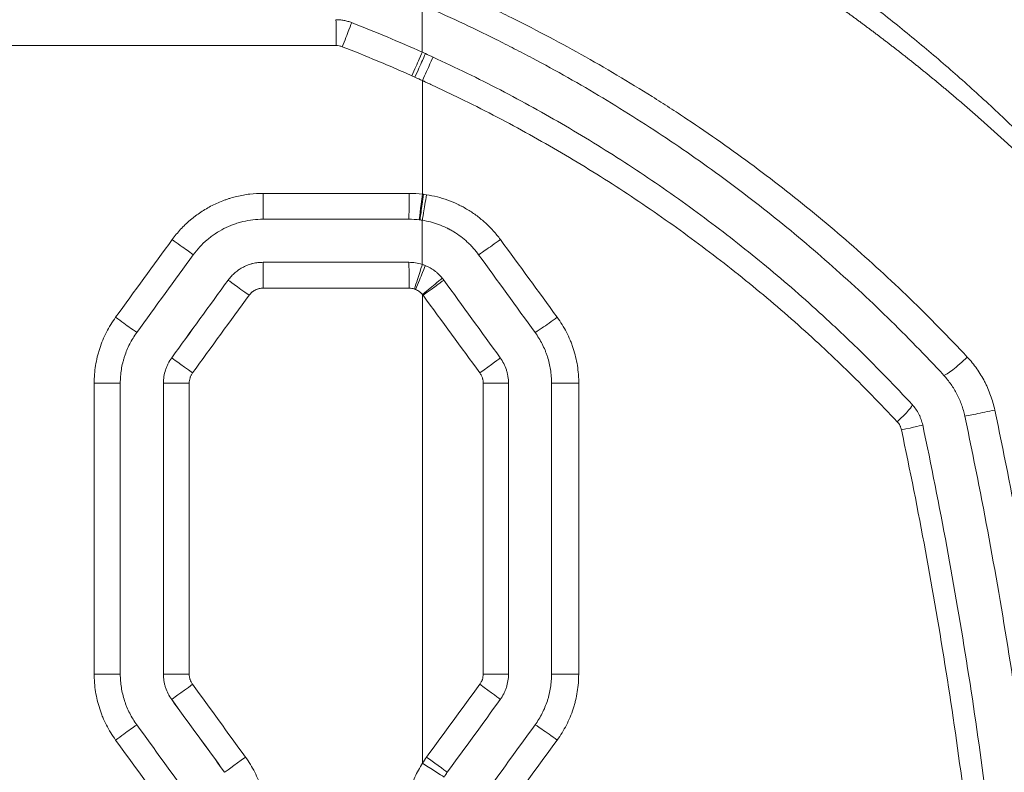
# Model space of a CAD drawing. Header units: millimetres. Extents: x 0 to 594, y 0 to 420.
# Tile 639 of 915: x 279.38 to 285.09, y 314.3 to 318.66. Entities that reach past the tile are written whole.
import ezdxf

# ---------------------------------------------------------------- set-up
doc = ezdxf.new("R2010")
doc.units = ezdxf.units.MM
doc.layers.add('1', color=7, linetype='Continuous', true_color=0xffffff)

msp = doc.modelspace()

# ---------------------------------------------------------------- linework, layer by layer
at = {"layer": '1', "color": 155, "linetype": 'Continuous', "lineweight": 13}
for p, q in [((281.2171, 318.5143), (265.4188, 318.5143)), ((280.7939, 317.6574), (281.6403, 317.6574)), ((280.5917, 317.1544), (280.5917, 317.1544)), ((281.6403, 317.1074), (280.7939, 317.1074)), ((280.2643, 316.7038), (280.2643, 316.7038)), ((279.8151, 316.5568), (279.9665, 316.5568)), ((279.8151, 314.8693), (279.8151, 316.5568)), ((280.2166, 316.5568), (280.2166, 316.5568)), ((280.2166, 314.8693), (280.2166, 316.5568)), ((280.3659, 316.5568), (280.2166, 316.5568)), ((280.3659, 316.5568), (280.3659, 314.8693)), ((279.8151, 314.8693), (279.9665, 314.8693)), ((280.2166, 314.8693), (280.2166, 314.8693)), ((280.3659, 314.8693), (280.2166, 314.8693)), ((280.2643, 314.7223), (280.2643, 314.7223)), ((281.7178, 314.3526), (281.7178, 314.6893))]:
    msp.add_line(p, q, dxfattribs=at)
at = {"layer": '1', "color": 155, "linetype": 'Continuous', "lineweight": 18}
for p, q in [((280.794, 317.5074), (281.6392, 317.5074)), ((281.6392, 317.2574), (280.794, 317.2574)), ((279.9665, 314.8693), (279.9665, 316.5568)), ((280.2166, 316.5568), (280.2166, 314.8693))]:
    msp.add_line(p, q, dxfattribs=at)
at = {"layer": '1', "color": 155, "linetype": 'Continuous', "lineweight": 13}
for centre, major_axis, ratio, start_param, end_param in [((281.2166, 318.5143), (0, 0.15), 0.0034, 4.712389, 6.283185), ((281.2529, 318.5075), (0.0544, 0.1398), 0.003477, 4.713743, 6.28463), ((281.6552, 318.339), (-0.0614, -0.1368), 0.006759, 1.573832, 3.144743), ((281.6732, 318.3309), (-0.0618, -0.1367), 0.006902, 1.573915, 3.144875), ((281.7166, 318.3111), (0.0625, 0.1363), 0.007246, 4.715711, 6.286508), ((280.794, 317.6574), (0, 0.15), 0.000464, 1.570796, 3.141593), ((281.6392, 317.6574), (0, 0.15), 0.007264, 3.141593, 4.712389), ((281.7166, 317.6528), (0.0179, 0.1489), 0.007914, 3.142542, 4.713338), ((281.7224, 317.6521), (-0.0192, -0.1488), 0.008184, 0.00102, 1.571853), ((281.7398, 317.6496), (-0.0232, -0.1482), 0.00898, 0.00132, 1.572204), ((280.2681, 317.3895), (-0.1214, 0.0882), 0.003099, 1.566531, 3.137776), ((282.165, 317.3895), (0.1214, 0.0881), 0.017361, 3.163439, 4.7368), ((280.794, 317.1074), (0, -0.15), 0.000464, 3.141593, 4.712389), ((281.6392, 317.1074), (0, -0.15), 0.007264, 1.570796, 3.141593), ((281.6702, 317.1025), (0.0464, 0.1426), 0.007176, 4.714725, 6.285587), ((281.6771, 317.1), (0.0569, 0.1388), 0.007042, 4.715274, 6.286207), ((280.7191, 318.5106), (-108.5043, -149.3446), 0.00376, 1.56143, 1.564447), ((280.7131, 317.0662), (0.1214, -0.0882), 0.000708, 3.148041, 4.711415), ((281.7166, 317.0708), (-0.1161, -0.095), 0.005049, 1.576964, 3.147761), ((281.7201, 317.0662), (-0.1214, -0.0882), 0.004782, 1.577378, 3.148041), ((280.8436, 318.4447), (-109.4746, -150.474), 0.00379, 1.561398, 1.564393), ((279.9407, 316.9389), (-0.1213, 0.0882), 0.004859, 1.564109, 3.135354), ((282.4922, 316.9389), (0.1214, 0.0881), 0.026298, 3.176486, 4.74996), ((280.3857, 316.6156), (0.1213, -0.0882), 0.002467, 3.148041, 4.708993), ((282.0475, 316.6156), (-0.1214, -0.0882), 0.013678, 1.58979, 3.148042), ((284.8472, 316.7042), (-0.1103, -0.1016), 0.114974, 0.154988, 1.730813), ((282.0666, 316.5568), (-0.15, 0), 0.000106, 3.141593, 4.68812), ((282.6163, 316.5568), (0.15, 0), 0.000925, 1.519498, 3.094093), ((284.4467, 316.3304), (0.1102, 0.1017), 0.097292, 4.838426, 6.289067), ((285.0056, 316.3971), (-0.1467, -0.0311), 0.017407, 0.195976, 1.772964), ((284.471, 316.2832), (0.1467, 0.0311), 0.019045, 4.871431, 6.290985), ((282.0666, 314.8693), (-0.15, 0), 0.000012, 1.594525, 3.141593), ((282.6163, 314.8693), (0.15, 0), 0.000144, 1.522079, 3.09632), ((280.3857, 314.8105), (0.1213, 0.0882), 0.002467, 1.574192, 3.135144), ((280.86, 312.8986), (112.1936, -154.2118), 0.003885, 1.57763, 1.580369), ((282.0475, 314.8105), (-0.1214, 0.0882), 0.01343, 3.135143, 4.693877), ((280.7317, 312.8433), (110.9924, -152.7697), 0.003847, 1.577538, 1.580302), ((279.9407, 314.4872), (-0.1213, -0.0882), 0.004859, 3.147831, 4.719076), ((282.4922, 314.4872), (0.1214, -0.0881), 0.025174, 1.536066, 3.109073), ((280.6925, 314.3883), (0.1214, 0.0882), 0.000819, 1.571923, 3.135144), ((281.7407, 314.3883), (-0.1214, 0.0882), 0.005331, 3.135144, 4.705051), ((281.7166, 314.3526), (0.1269, -0.0799), 0.004248, 6.276441, 7.847237)]:
    msp.add_ellipse(centre, major_axis=major_axis, ratio=ratio, start_param=start_param, end_param=end_param, dxfattribs=at)
at = {"layer": '1', "color": 155, "linetype": 'Continuous', "lineweight": 18}
for centre, major_axis, ratio, start_param, end_param in [((280.8648, 319.1945), (-111.136, -152.9676), 0.003852, 1.558272, 1.561218), ((280.8413, 318.6889), (-108.9631, -149.9763), 0.003776, 1.560303, 1.563308), ((280.8622, 312.649), (111.6514, -153.6769), 0.003869, 1.57873, 1.581477), ((280.8793, 312.1854), (112.311, -154.5852), 0.003892, 1.580698, 1.58343)]:
    msp.add_ellipse(centre, major_axis=major_axis, ratio=ratio, start_param=start_param, end_param=end_param, dxfattribs=at)
for points, knots in [([(286.785, 317.6902), (286.6937, 317.7876), (286.5098, 317.9785), (286.2307, 318.2536), (286.0428, 318.4293), (285.854, 318.6012), (285.6644, 318.7693), (285.378, 319.0098), (285.0899, 319.2386), (284.8971, 319.3833), (284.7039, 319.524), (284.6072, 319.5925), (284.4137, 319.7255), (284.2199, 319.8545), (283.9293, 320.0365), (283.6392, 320.2071), (283.4463, 320.3132), (283.2538, 320.4157), (283.1578, 320.465), (282.9663, 320.5601), (282.7753, 320.6516), (282.4911, 320.7782), (282.3033, 320.8558), (282.2099, 320.8929)], [0, 0, 0, 0, 0.0625, 0.125, 0.1875, 0.1875, 0.25, 0.3125, 0.375, 0.4375, 0.4375, 0.5, 0.5, 0.5625, 0.625, 0.6875, 0.75, 0.75, 0.8125, 0.8125, 0.875, 0.9375, 1, 1, 1, 1]), ([(281.7166, 318.7491), (281.8612, 318.6863), (282.0219, 318.6115), (282.1803, 318.5319), (282.2154, 318.5141), (282.233, 318.5051), (282.2855, 318.4781), (282.3203, 318.4599), (282.4243, 318.4046), (282.493, 318.3669), (282.6971, 318.2515), (282.8305, 318.1714), (283.0925, 318.0047), (283.2209, 317.9182), (283.4728, 317.7389), (283.5963, 317.6462), (283.8383, 317.4544), (283.9569, 317.3554), (284.1891, 317.151), (284.3028, 317.0457), (284.5251, 316.8286), (284.6338, 316.7169), (284.74, 316.6018)], [0, 0, 0, 0, 0.125, 0.140625, 0.140625, 0.15625, 0.15625, 0.1875, 0.1875, 0.25, 0.25, 0.375, 0.375, 0.5, 0.5, 0.625, 0.625, 0.75, 0.75, 0.875, 0.875, 1, 1, 1, 1]), ([(281.2166, 318.6643), (281.2244, 318.6643), (281.2322, 318.6639), (281.2476, 318.6625), (281.2628, 318.6604), (281.2778, 318.6568), (281.2927, 318.6526), (281.3, 318.6501), (281.3073, 318.6473)], [0, 0, 0, 0, 0.25, 0.25, 0.5, 0.75, 0.75, 1, 1, 1, 1]), ([(281.7791, 318.4474), (281.9114, 318.3868), (282.0415, 318.3232), (282.2975, 318.19), (282.4235, 318.1204), (282.6713, 317.9755), (282.7932, 317.9001), (283.033, 317.7436), (283.1508, 317.6625), (283.3825, 317.4944), (283.4964, 317.4075), (283.72, 317.2279), (283.8298, 317.1352), (283.9915, 316.9917), (284.0582, 316.9309), (284.1241, 316.869), (284.1504, 316.8442), (284.1636, 316.8317), (284.2028, 316.7942), (284.2288, 316.769), (284.3579, 316.6423), (284.4587, 316.5385), (284.5568, 316.4322)], [0, 0, 0, 0, 0.125, 0.125, 0.25, 0.25, 0.375, 0.375, 0.5, 0.5, 0.625, 0.625, 0.75, 0.75, 0.8125, 0.828125, 0.828125, 0.84375, 0.84375, 0.875, 0.875, 1, 1, 1, 1]), ([(280.3895, 317.3013), (280.4011, 317.3173), (280.4136, 317.3325), (280.4402, 317.3614), (280.4544, 317.375), (280.4732, 317.391), (280.477, 317.3941), (280.4847, 317.4003), (280.4886, 317.4034), (280.5004, 317.4123), (280.5084, 317.418), (280.5329, 317.4343), (280.5497, 317.4441), (280.5845, 317.4619), (280.6025, 317.4697), (280.6257, 317.4783), (280.6303, 317.4799), (280.6397, 317.4831), (280.6444, 317.4846), (280.6585, 317.4888), (280.668, 317.4914), (280.6965, 317.4982), (280.7157, 317.5017), (280.7546, 317.5063), (280.7742, 317.5074), (280.794, 317.5074)], [0, 0, 0, 0, 0.125, 0.125, 0.25, 0.25, 0.28125, 0.28125, 0.3125, 0.3125, 0.375, 0.375, 0.5, 0.5, 0.625, 0.625, 0.65625, 0.65625, 0.6875, 0.6875, 0.75, 0.75, 0.875, 0.875, 1, 1, 1, 1]), ([(282.0437, 317.3013), (282.034, 317.3147), (282.0236, 317.3276), (282.0099, 317.343), (282.0071, 317.346), (282.0015, 317.3521), (281.9986, 317.355), (281.99, 317.3638), (281.9841, 317.3695), (281.966, 317.3862), (281.941, 317.4071), (281.914, 317.4255), (281.893, 317.4383), (281.8859, 317.4424), (281.8768, 317.4474), (281.875, 317.4483), (281.8714, 317.4503), (281.8659, 317.4531), (281.8604, 317.4559), (281.8419, 317.4648), (281.8268, 317.4712), (281.7962, 317.4824), (281.7806, 317.4873), (281.749, 317.4955), (281.7329, 317.4988), (281.7166, 317.5014)], [0, 0, 0, 0, 0.125, 0.125, 0.15625, 0.15625, 0.1875, 0.1875, 0.25, 0.25, 0.375, 0.5, 0.5, 0.5625, 0.5625, 0.578125, 0.578125, 0.59375, 0.625, 0.625, 0.75, 0.75, 0.875, 0.875, 1, 1, 1, 1]), ([(280.794, 317.2574), (280.7841, 317.2574), (280.7743, 317.2568), (280.7548, 317.2545), (280.7451, 317.2528), (280.7331, 317.2499), (280.7307, 317.2493), (280.7259, 317.248), (280.7236, 317.2473), (280.7165, 317.2452), (280.7118, 317.2436), (280.6981, 317.2385), (280.6891, 317.2346), (280.6717, 317.2257), (280.6632, 317.2208), (280.653, 317.2139), (280.6509, 317.2125), (280.6469, 317.2096), (280.6449, 317.2082), (280.6391, 317.2037), (280.6352, 317.2006), (280.6241, 317.1911), (280.617, 317.1843), (280.6038, 317.17), (280.5975, 317.1624), (280.5917, 317.1544)], [0, 0, 0, 0, 0.125, 0.125, 0.25, 0.25, 0.28125, 0.28125, 0.3125, 0.3125, 0.375, 0.375, 0.5, 0.5, 0.625, 0.625, 0.65625, 0.65625, 0.6875, 0.6875, 0.75, 0.75, 0.875, 0.875, 1, 1, 1, 1]), ([(281.734, 317.2388), (281.7436, 317.2349), (281.7621, 317.2259), (281.7793, 317.2147), (281.7898, 317.207), (281.7918, 317.2055), (281.7959, 317.2023), (281.7979, 317.2006), (281.8039, 317.1956), (281.8078, 317.1921), (281.819, 317.1814), (281.8261, 317.1738), (281.8327, 317.1658)], [0, 0, 0, 0, 0.25, 0.5, 0.5, 0.5625, 0.5625, 0.625, 0.625, 0.75, 0.75, 1, 1, 1, 1]), ([(279.9665, 316.5568), (279.9665, 316.57), (279.9671, 316.5832), (279.9691, 316.6093), (279.9722, 316.6352), (279.9773, 316.6609), (279.9819, 316.68), (279.9836, 316.6863), (279.9863, 316.6958), (279.9872, 316.699), (279.9891, 316.7053), (279.9901, 316.7085), (279.9952, 316.7241), (279.9997, 316.7364), (280.0097, 316.7605), (280.0206, 316.7841), (280.0334, 316.8068), (280.047, 316.8291), (280.0543, 316.84), (280.062, 316.8507)], [0, 0, 0, 0, 0.125, 0.125, 0.25, 0.375, 0.375, 0.4375, 0.4375, 0.46875, 0.46875, 0.5, 0.5, 0.625, 0.625, 0.75, 0.875, 0.875, 1, 1, 1, 1]), ([(282.371, 316.8507), (282.3788, 316.84), (282.3861, 316.8291), (282.3997, 316.8068), (282.4125, 316.784), (282.4234, 316.7602), (282.4309, 316.7421), (282.4333, 316.7359), (282.4368, 316.7267), (282.4379, 316.7236), (282.44, 316.7173), (282.4411, 316.7142), (282.4461, 316.6986), (282.4497, 316.686), (282.4558, 316.6606), (282.4608, 316.6351), (282.4639, 316.6092), (282.466, 316.5831), (282.4665, 316.57), (282.4665, 316.5568)], [0, 0, 0, 0, 0.125, 0.125, 0.25, 0.375, 0.375, 0.4375, 0.4375, 0.46875, 0.46875, 0.5, 0.5, 0.625, 0.625, 0.75, 0.875, 0.875, 1, 1, 1, 1]), ([(280.2643, 316.7038), (280.2566, 316.6931), (280.2497, 316.6819), (280.2408, 316.6645), (280.2381, 316.6585), (280.2343, 316.6494), (280.2331, 316.6464), (280.2309, 316.6402), (280.2298, 316.6371), (280.2247, 316.6214), (280.2217, 316.6088), (280.2176, 316.5831), (280.2166, 316.57), (280.2166, 316.5568)], [0, 0, 0, 0, 0.25, 0.25, 0.375, 0.375, 0.4375, 0.4375, 0.5, 0.5, 0.75, 0.75, 1, 1, 1, 1]), ([(282.1688, 316.7038), (282.1766, 316.6931), (282.1834, 316.6819), (282.1952, 316.6588), (282.2002, 316.6467), (282.2053, 316.6311), (282.2063, 316.6279), (282.2081, 316.6216), (282.2089, 316.6184), (282.2112, 316.6088), (282.2125, 316.6024), (282.2155, 316.5831), (282.2166, 316.57), (282.2166, 316.5568)], [0, 0, 0, 0, 0.25, 0.25, 0.5, 0.5, 0.5625, 0.5625, 0.625, 0.625, 0.75, 0.75, 1, 1, 1, 1]), ([(284.8618, 316.3661), (284.8594, 316.3772), (284.854, 316.3991), (284.8438, 316.4311), (284.8355, 316.4521), (284.8287, 316.4676), (284.8264, 316.4727), (284.8215, 316.4828), (284.8191, 316.4878), (284.8113, 316.5027), (284.8004, 316.5221), (284.7822, 316.55), (284.7622, 316.5767), (284.7476, 316.5936), (284.74, 316.6018)], [0, 0, 0, 0, 0.125, 0.25, 0.375, 0.375, 0.4375, 0.4375, 0.5, 0.5, 0.625, 0.75, 0.875, 1, 1, 1, 1]), ([(284.5568, 316.4322), (284.5645, 316.4239), (284.5715, 316.4152), (284.5842, 316.397), (284.59, 316.3875), (284.5977, 316.3726), (284.6001, 316.3676), (284.6046, 316.3572), (284.6067, 316.352), (284.6123, 316.3361), (284.6154, 316.3253), (284.6177, 316.3143)], [0, 0, 0, 0, 0.25, 0.25, 0.5, 0.5, 0.625, 0.625, 0.75, 0.75, 1, 1, 1, 1]), ([(285.4639, 310.6143), (285.4639, 310.8566), (285.4608, 311.0986), (285.4481, 311.5819), (285.4387, 311.8232), (285.4135, 312.3051), (285.3978, 312.5458), (285.3601, 313.0264), (285.3381, 313.2664), (285.2879, 313.7457), (285.2315, 314.2244), (285.1626, 314.7017), (285.0874, 315.1784), (285.006, 315.6544), (284.912, 316.1291), (284.8618, 316.3661)], [0, 0, 0, 0, 0.125, 0.125, 0.25, 0.25, 0.375, 0.375, 0.5, 0.5, 0.625, 0.75, 0.75, 0.875, 1, 1, 1, 1]), ([(284.6177, 316.3143), (284.6674, 316.0799), (284.7139, 315.845), (284.8008, 315.3745), (284.8814, 314.9032), (284.9497, 314.4304), (285.0118, 313.9567), (285.0398, 313.7195), (285.0896, 313.2443), (285.1114, 313.0063), (285.1488, 312.5295), (285.1683, 312.231), (285.183, 311.9319), (285.1885, 311.8122), (285.191, 311.7523), (285.198, 311.5727), (285.2019, 311.453), (285.2113, 311.0936), (285.2144, 310.854), (285.2144, 310.6143)], [0, 0, 0, 0, 0.125, 0.125, 0.25, 0.375, 0.375, 0.5, 0.5, 0.625, 0.625, 0.75, 0.78125, 0.78125, 0.8125, 0.8125, 0.875, 0.875, 1, 1, 1, 1]), ([(280.062, 314.5754), (280.0543, 314.5861), (280.047, 314.597), (280.0333, 314.6193), (280.0206, 314.6421), (280.0096, 314.6659), (280.0021, 314.6841), (279.9997, 314.6902), (279.9963, 314.6994), (279.9952, 314.7026), (279.993, 314.7088), (279.992, 314.7119), (279.9869, 314.7275), (279.9833, 314.7401), (279.9773, 314.7655), (279.9722, 314.791), (279.9691, 314.8169), (279.9671, 314.843), (279.9665, 314.8561), (279.9665, 314.8693)], [0, 0, 0, 0, 0.125, 0.125, 0.25, 0.375, 0.375, 0.4375, 0.4375, 0.46875, 0.46875, 0.5, 0.5, 0.625, 0.625, 0.75, 0.875, 0.875, 1, 1, 1, 1]), ([(280.2166, 314.8693), (280.2166, 314.8561), (280.2176, 314.843), (280.2207, 314.8237), (280.222, 314.8173), (280.2242, 314.8077), (280.2251, 314.8045), (280.2269, 314.7982), (280.2278, 314.795), (280.2329, 314.7794), (280.2379, 314.7674), (280.2497, 314.7442), (280.2566, 314.733), (280.2643, 314.7223)], [0, 0, 0, 0, 0.25, 0.25, 0.375, 0.375, 0.4375, 0.4375, 0.5, 0.5, 0.75, 0.75, 1, 1, 1, 1]), ([(282.2166, 314.8693), (282.2166, 314.8561), (282.2155, 314.8431), (282.2115, 314.8174), (282.2084, 314.8047), (282.2034, 314.789), (282.2023, 314.7859), (282.2, 314.7797), (282.1988, 314.7767), (282.195, 314.7676), (282.1923, 314.7616), (282.1834, 314.7442), (282.1766, 314.733), (282.1688, 314.7223)], [0, 0, 0, 0, 0.25, 0.25, 0.5, 0.5, 0.5625, 0.5625, 0.625, 0.625, 0.75, 0.75, 1, 1, 1, 1]), ([(282.4665, 314.8693), (282.4665, 314.8561), (282.466, 314.843), (282.4639, 314.8169), (282.4608, 314.7909), (282.4557, 314.7653), (282.4511, 314.7461), (282.4495, 314.7398), (282.4468, 314.7303), (282.4458, 314.7271), (282.4439, 314.7208), (282.4429, 314.7176), (282.4379, 314.702), (282.4333, 314.6897), (282.4233, 314.6656), (282.4124, 314.642), (282.3997, 314.6193), (282.3861, 314.597), (282.3788, 314.5861), (282.371, 314.5754)], [0, 0, 0, 0, 0.125, 0.125, 0.25, 0.375, 0.375, 0.4375, 0.4375, 0.46875, 0.46875, 0.5, 0.5, 0.625, 0.625, 0.75, 0.875, 0.875, 1, 1, 1, 1])]:
    msp.add_open_spline(points, degree=3, knots=knots, dxfattribs=at)
at = {"layer": '1', "color": 155, "linetype": 'Continuous', "lineweight": 13}
for points, knots in [([(282.2173, 319.9868), (282.3728, 319.9202), (282.5291, 319.8483), (282.7638, 319.7324), (282.8421, 319.6924), (282.9987, 319.6098), (283.077, 319.567), (283.3117, 319.4347), (283.4679, 319.3409), (283.7786, 319.1419), (283.9331, 319.0367), (284.1629, 318.8701), (284.3154, 318.7562), (284.5417, 318.5765), (284.7652, 318.388), (284.912, 318.2565), (285.0576, 318.1219), (285.1297, 318.0532), (285.2727, 317.9127), (285.4143, 317.7692), (285.6221, 317.545), (285.7573, 317.3895), (285.824, 317.3103)], [0, 0, 0, 0, 0.125, 0.125, 0.1875, 0.1875, 0.25, 0.25, 0.375, 0.375, 0.5, 0.5, 0.5625, 0.625, 0.6875, 0.75, 0.75, 0.8125, 0.8125, 0.875, 0.9375, 1, 1, 1, 1]), ([(285.7799, 317.2662), (285.7752, 317.2715), (285.7657, 317.282), (285.7514, 317.2978), (285.7372, 317.3135), (285.7229, 317.3292), (285.7086, 317.3449), (285.6942, 317.3605), (285.6799, 317.3761), (285.6655, 317.3916), (285.6511, 317.4071), (285.6367, 317.4226), (285.6222, 317.438), (285.6077, 317.4533), (285.5933, 317.4687), (285.5787, 317.484), (285.5642, 317.4992), (285.5496, 317.5144), (285.535, 317.5296), (285.5204, 317.5448), (285.5058, 317.5599), (285.4912, 317.5749), (285.4765, 317.5899), (285.4618, 317.6049), (285.4471, 317.6199), (285.4323, 317.6348), (285.4175, 317.6496), (285.4027, 317.6645), (285.3879, 317.6793), (285.3731, 317.694), (285.3582, 317.7087), (285.3433, 317.7234), (285.3284, 317.738), (285.3135, 317.7526), (285.2985, 317.7672), (285.2835, 317.7817), (285.2685, 317.7962), (285.2535, 317.8107), (285.2384, 317.8251), (285.2234, 317.8395), (285.2083, 317.8538), (285.1931, 317.8681), (285.178, 317.8824), (285.1628, 317.8966), (285.1476, 317.9108), (285.1324, 317.925), (285.1171, 317.9391), (285.1018, 317.9532), (285.0865, 317.9672), (285.0712, 317.9813), (285.0558, 317.9952), (285.0404, 318.0092), (285.025, 318.0231), (285.0096, 318.037), (284.9941, 318.0508), (284.9787, 318.0646), (284.9631, 318.0784), (284.9476, 318.0922), (284.932, 318.1059), (284.9164, 318.1195), (284.9008, 318.1332), (284.8852, 318.1468), (284.8695, 318.1604), (284.8538, 318.1739), (284.8381, 318.1874), (284.8223, 318.2009), (284.8066, 318.2143), (284.7907, 318.2277), (284.7749, 318.2411), (284.759, 318.2545), (284.7432, 318.2678), (284.7272, 318.281), (284.7113, 318.2943), (284.6953, 318.3075), (284.6793, 318.3207), (284.6633, 318.3338), (284.6472, 318.347), (284.6311, 318.3601), (284.615, 318.3731), (284.5988, 318.3862), (284.5827, 318.3991), (284.5664, 318.4121), (284.5502, 318.4251), (284.5339, 318.438), (284.5176, 318.4508), (284.5013, 318.4637), (284.485, 318.4765), (284.4686, 318.4893), (284.4521, 318.5021), (284.4357, 318.5148), (284.4192, 318.5275), (284.4027, 318.5402), (284.3861, 318.5528), (284.3696, 318.5654), (284.353, 318.578), (284.3363, 318.5906), (284.3196, 318.6031), (284.3029, 318.6156), (284.2862, 318.6281), (284.2694, 318.6406), (284.2526, 318.653), (284.2358, 318.6654), (284.2189, 318.6778), (284.202, 318.6901), (284.1851, 318.7024), (284.1681, 318.7147), (284.1511, 318.727), (284.1341, 318.7392), (284.0714, 318.7841), (283.9626, 318.8603), (283.8066, 318.9655), (283.6496, 319.0673), (283.4914, 319.1658), (283.332, 319.2612), (283.2216, 319.3247), (283.1615, 319.3585), (283.1521, 319.3638), (283.1426, 319.3691), (283.1332, 319.3744), (283.1238, 319.3796), (283.1144, 319.3849), (283.1049, 319.3901), (283.0955, 319.3953), (283.0861, 319.4005), (283.0767, 319.4057), (283.0672, 319.4109), (283.0578, 319.4161), (283.0484, 319.4212), (283.039, 319.4264), (283.0296, 319.4315), (283.0202, 319.4366), (283.0107, 319.4417), (283.0013, 319.4468), (282.9919, 319.4519), (282.9825, 319.4569), (282.9731, 319.462), (282.9636, 319.467), (282.9542, 319.4721), (282.9448, 319.4771), (282.9354, 319.4821), (282.926, 319.4871), (282.9165, 319.4921), (282.9071, 319.497), (282.8977, 319.502), (282.8883, 319.5069), (282.8789, 319.5119), (282.8695, 319.5168), (282.86, 319.5217), (282.8506, 319.5266), (282.8412, 319.5315), (282.8318, 319.5364), (282.8224, 319.5412), (282.8129, 319.5461), (282.8035, 319.5509), (282.7941, 319.5557), (282.7847, 319.5606), (282.7752, 319.5654), (282.7658, 319.5702), (282.7564, 319.5749), (282.747, 319.5797), (282.7376, 319.5845), (282.7281, 319.5892), (282.7187, 319.5939), (282.7093, 319.5987), (282.6999, 319.6034), (282.6904, 319.6081), (282.681, 319.6128), (282.6716, 319.6175), (282.6621, 319.6221), (282.6527, 319.6268), (282.6433, 319.6314), (282.6338, 319.636), (282.6244, 319.6407), (282.615, 319.6453), (282.6055, 319.6499), (282.5961, 319.6545), (282.5867, 319.659), (282.5772, 319.6636), (282.5678, 319.6682), (282.5584, 319.6727), (282.5489, 319.6772), (282.5395, 319.6818), (282.53, 319.6863), (282.5206, 319.6908), (282.5111, 319.6953), (282.5017, 319.6997), (282.4923, 319.7042), (282.4828, 319.7087), (282.4734, 319.7131), (282.4639, 319.7175), (282.4545, 319.722), (282.445, 319.7264), (282.4355, 319.7308), (282.4261, 319.7352), (282.4166, 319.7396), (282.4072, 319.7439), (282.3977, 319.7483), (282.3882, 319.7526), (282.3788, 319.757), (282.3693, 319.7613), (282.3599, 319.7656), (282.3504, 319.7699), (282.3409, 319.7742), (282.3314, 319.7785), (282.322, 319.7828), (282.3125, 319.7871), (282.303, 319.7913), (282.2935, 319.7956), (282.2841, 319.7998), (282.2746, 319.804), (282.2651, 319.8083), (282.2556, 319.8125), (282.2461, 319.8167), (282.2366, 319.8209), (282.2272, 319.825), (282.2177, 319.8292), (282.2082, 319.8334), (282.1987, 319.8375), (282.1892, 319.8416), (282.1797, 319.8458), (282.1702, 319.8499), (282.1638, 319.8526), (282.1607, 319.854)], [0, 0, 0, 0, 0.004765, 0.009527, 0.014285, 0.01904, 0.023792, 0.02854, 0.033286, 0.038028, 0.042767, 0.047503, 0.052236, 0.056966, 0.061693, 0.066418, 0.071139, 0.075858, 0.080574, 0.085287, 0.089997, 0.094705, 0.099411, 0.104113, 0.108814, 0.113511, 0.118207, 0.1229, 0.12759, 0.132279, 0.136965, 0.141649, 0.146331, 0.151011, 0.155688, 0.160364, 0.165038, 0.16971, 0.17438, 0.179048, 0.183715, 0.18838, 0.193043, 0.197704, 0.202365, 0.207023, 0.21168, 0.216336, 0.220991, 0.225644, 0.230296, 0.234947, 0.239597, 0.244245, 0.248893, 0.25354, 0.258186, 0.262831, 0.267475, 0.272119, 0.276762, 0.281404, 0.286046, 0.290687, 0.295328, 0.299969, 0.304609, 0.309249, 0.313889, 0.318528, 0.323168, 0.327808, 0.332447, 0.337087, 0.341727, 0.346367, 0.351008, 0.355649, 0.36029, 0.364932, 0.369575, 0.374218, 0.378862, 0.383506, 0.388152, 0.392798, 0.397445, 0.402093, 0.406743, 0.411393, 0.416045, 0.420698, 0.425353, 0.430009, 0.434666, 0.439325, 0.443986, 0.448648, 0.453312, 0.457978, 0.462646, 0.467316, 0.471988, 0.476662, 0.481338, 0.486017, 0.490698, 0.495381, 0.500067, 0.542335, 0.58427, 0.62593, 0.667377, 0.708671, 0.749875, 0.752278, 0.754679, 0.757079, 0.759477, 0.761873, 0.764268, 0.766661, 0.769053, 0.771443, 0.773832, 0.776219, 0.778605, 0.780989, 0.783371, 0.785753, 0.788132, 0.790511, 0.792888, 0.795263, 0.797637, 0.80001, 0.802381, 0.804751, 0.807119, 0.809486, 0.811852, 0.814217, 0.81658, 0.818941, 0.821302, 0.823661, 0.826019, 0.828376, 0.830731, 0.833085, 0.835438, 0.83779, 0.84014, 0.84249, 0.844838, 0.847184, 0.84953, 0.851875, 0.854218, 0.85656, 0.858902, 0.861242, 0.86358, 0.865918, 0.868255, 0.870591, 0.872925, 0.875259, 0.877591, 0.879923, 0.882253, 0.884583, 0.886911, 0.889239, 0.891565, 0.893891, 0.896215, 0.898539, 0.900861, 0.903183, 0.905504, 0.907824, 0.910143, 0.912461, 0.914778, 0.917095, 0.919411, 0.921725, 0.924039, 0.926352, 0.928665, 0.930976, 0.933287, 0.935597, 0.937906, 0.940214, 0.942522, 0.944829, 0.947135, 0.94944, 0.951745, 0.954049, 0.956353, 0.958655, 0.960957, 0.963259, 0.965559, 0.96786, 0.970159, 0.972458, 0.974756, 0.977054, 0.979351, 0.981647, 0.983943, 0.986239, 0.988534, 0.990828, 0.993122, 0.995415, 0.997708, 1, 1, 1, 1]), ([(281.778, 318.8867), (281.8515, 318.855), (281.9246, 318.8224), (282.0337, 318.7721), (282.0699, 318.7551), (282.1421, 318.7206), (282.1781, 318.7032), (282.3573, 318.6148), (282.4986, 318.5405), (282.7771, 318.3848), (282.9143, 318.3034), (283.0664, 318.2078), (283.0832, 318.1971), (283.1169, 318.1756), (283.1337, 318.1648), (283.1839, 318.1323), (283.2172, 318.1105), (283.3167, 318.0442), (283.3823, 317.9993), (283.5771, 317.8623), (283.7042, 317.7678), (283.9531, 317.5726), (284.0749, 317.472), (284.313, 317.2644), (284.4295, 317.1575), (284.6569, 316.9375), (284.7679, 316.8243), (284.8763, 316.7079)], [0, 0, 0, 0, 0.0625, 0.0625, 0.09375, 0.09375, 0.125, 0.125, 0.25, 0.25, 0.375, 0.375, 0.390625, 0.390625, 0.40625, 0.40625, 0.4375, 0.4375, 0.5, 0.5, 0.625, 0.625, 0.75, 0.75, 0.875, 0.875, 1, 1, 1, 1]), ([(281.6563, 318.339), (281.6231, 318.3539), (281.5898, 318.3686), (281.523, 318.3975), (281.4895, 318.4118), (281.3888, 318.4539), (281.3213, 318.4811), (281.2535, 318.5075)], [0, 0, 0, 0, 0.25, 0.25, 0.5, 0.5, 1, 1, 1, 1]), ([(281.7178, 317.6528), (281.7178, 317.6816), (281.7178, 317.9011), (281.7178, 318.1205), (281.7178, 318.3111)], [0, 0, 0, 0, 0.131412, 1, 1, 1, 1]), ([(284.4703, 316.3325), (284.3729, 316.4371), (284.2729, 316.5392), (284.1448, 316.6637), (284.119, 316.6884), (284.0801, 316.7253), (284.0671, 316.7375), (284.041, 316.7619), (284.0279, 316.7741), (283.9623, 316.8347), (283.9094, 316.8824), (283.749, 317.0234), (283.6401, 317.1144), (283.4183, 317.2907), (283.3055, 317.376), (283.0758, 317.5409), (282.959, 317.6205), (282.7215, 317.7741), (282.6008, 317.848), (282.3554, 317.9902), (282.2307, 318.0584), (282.0406, 318.1564), (281.9449, 318.2044), (281.8318, 318.2584), (281.7749, 318.2849), (281.7464, 318.298), (281.7321, 318.3046), (281.7249, 318.3078), (281.7214, 318.3095), (281.7196, 318.3103), (281.7187, 318.3107), (281.7183, 318.3109), (281.7181, 318.311), (281.7179, 318.311), (281.7178, 318.3111)], [0, 0, 0, 0, 0.125, 0.125, 0.15625, 0.15625, 0.171875, 0.171875, 0.1875, 0.1875, 0.25, 0.25, 0.375, 0.375, 0.5, 0.5, 0.625, 0.625, 0.75, 0.75, 0.875, 0.875, 0.9375, 0.96875, 0.984375, 0.992188, 0.996094, 0.998047, 0.999023, 0.999512, 0.999756, 0.999878, 0.999878, 1, 1, 1, 1]), ([(280.2673, 317.3895), (280.2825, 317.4103), (280.2988, 317.4301), (280.3335, 317.4676), (280.3519, 317.4853), (280.3763, 317.5061), (280.3813, 317.5102), (280.3888, 317.5162), (280.3914, 317.5182), (280.3964, 317.5222), (280.399, 317.5241), (280.4118, 317.5338), (280.4222, 317.5412), (280.454, 317.5624), (280.476, 317.5752), (280.5213, 317.5982), (280.5447, 317.6085), (280.5749, 317.6195), (280.5809, 317.6217), (280.5931, 317.6258), (280.5992, 317.6277), (280.6176, 317.6333), (280.6299, 317.6366), (280.6671, 317.6455), (280.6921, 317.6499), (280.7426, 317.6559), (280.7681, 317.6574), (280.7939, 317.6574)], [0, 0, 0, 0, 0.125, 0.125, 0.25, 0.25, 0.28125, 0.28125, 0.296875, 0.296875, 0.3125, 0.3125, 0.375, 0.375, 0.5, 0.5, 0.625, 0.625, 0.65625, 0.65625, 0.6875, 0.6875, 0.75, 0.75, 0.875, 0.875, 1, 1, 1, 1]), ([(281.7412, 317.6496), (281.7625, 317.6463), (281.7835, 317.6419), (281.8249, 317.6313), (281.8452, 317.625), (281.8853, 317.6104), (281.905, 317.6021), (281.9292, 317.5906), (281.9364, 317.587), (281.9436, 317.5833), (281.9484, 317.5808), (281.9507, 317.5795), (281.9626, 317.5731), (281.9719, 317.5677), (281.9994, 317.5511), (282.0348, 317.5272), (282.0676, 317.5), (282.0913, 317.4784), (282.1029, 317.4672), (282.1141, 317.4556), (282.1215, 317.4478), (282.1251, 317.4438), (282.1431, 317.4237), (282.1567, 317.407), (282.1695, 317.3895)], [0, 0, 0, 0, 0.125, 0.125, 0.25, 0.25, 0.375, 0.375, 0.40625, 0.421875, 0.421875, 0.4375, 0.4375, 0.5, 0.5, 0.625, 0.75, 0.75, 0.8125, 0.84375, 0.84375, 0.875, 0.875, 1, 1, 1, 1]), ([(280.5917, 317.1544), (280.5975, 317.1624), (280.6038, 317.17), (280.6171, 317.1843), (280.6241, 317.1911), (280.6352, 317.2006), (280.641, 317.2052), (280.6469, 317.2096), (280.6509, 317.2125), (280.653, 317.2139), (280.6633, 317.2208), (280.6717, 317.2257), (280.6891, 317.2346), (280.6981, 317.2385), (280.7118, 317.2436), (280.7165, 317.2452), (280.7236, 317.2473), (280.7259, 317.248), (280.7307, 317.2493), (280.7331, 317.2499), (280.7451, 317.2528), (280.7548, 317.2545), (280.7743, 317.2568), (280.7841, 317.2574), (280.794, 317.2574)], [0, 0, 0, 0, 0.125, 0.125, 0.25, 0.25, 0.3125, 0.34375, 0.34375, 0.375, 0.375, 0.5, 0.5, 0.625, 0.625, 0.6875, 0.6875, 0.71875, 0.71875, 0.75, 0.75, 0.875, 0.875, 1, 1, 1, 1]), ([(280.7939, 317.1074), (280.7899, 317.1074), (280.7821, 317.107), (280.7743, 317.1056), (280.7686, 317.1042), (280.7667, 317.1037), (280.7629, 317.1025), (280.761, 317.1019), (280.7555, 317.0999), (280.7483, 317.0967), (280.7416, 317.0928), (280.7374, 317.09), (280.7366, 317.0895), (280.735, 317.0883), (280.7326, 317.0866), (280.7303, 317.0847), (280.7259, 317.0809), (280.723, 317.0782), (280.7177, 317.0725), (280.7152, 317.0694), (280.7129, 317.0662)], [0, 0, 0, 0, 0.125, 0.25, 0.25, 0.3125, 0.3125, 0.375, 0.375, 0.5, 0.625, 0.625, 0.65625, 0.65625, 0.6875, 0.75, 0.75, 0.875, 0.875, 1, 1, 1, 1]), ([(281.6783, 317.1), (281.6821, 317.0984), (281.6895, 317.0948), (281.6964, 317.0904), (281.7006, 317.0873), (281.7014, 317.0866), (281.7031, 317.0854), (281.7039, 317.0847), (281.7063, 317.0827), (281.7078, 317.0813), (281.7123, 317.077), (281.7152, 317.074), (281.7178, 317.0708)], [0, 0, 0, 0, 0.25, 0.5, 0.5, 0.5625, 0.5625, 0.625, 0.625, 0.75, 0.75, 1, 1, 1, 1]), ([(279.8151, 316.5568), (279.8151, 316.574), (279.8158, 316.5911), (279.8185, 316.625), (279.8225, 316.6587), (279.8292, 316.6921), (279.8351, 316.7169), (279.8373, 316.7252), (279.8408, 316.7376), (279.842, 316.7417), (279.8445, 316.7499), (279.8458, 316.754), (279.8524, 316.7743), (279.8583, 316.7903), (279.8713, 316.8216), (279.8855, 316.8523), (279.9021, 316.8819), (279.9199, 316.9108), (279.9294, 316.925), (279.9395, 316.9389)], [0, 0, 0, 0, 0.125, 0.125, 0.25, 0.375, 0.375, 0.4375, 0.4375, 0.46875, 0.46875, 0.5, 0.5, 0.625, 0.625, 0.75, 0.875, 0.875, 1, 1, 1, 1]), ([(282.4991, 316.939), (282.5092, 316.9252), (282.5188, 316.911), (282.5366, 316.882), (282.5533, 316.8524), (282.5677, 316.8215), (282.5775, 316.7979), (282.5807, 316.7899), (282.5851, 316.7779), (282.5866, 316.7738), (282.5894, 316.7657), (282.5908, 316.7617), (282.5974, 316.7414), (282.602, 316.725), (282.61, 316.692), (282.6166, 316.6588), (282.6206, 316.6251), (282.6227, 316.5997), (282.6234, 316.5869), (282.6238, 316.5741), (282.624, 316.5655), (282.624, 316.5613), (282.624, 316.557)], [0, 0, 0, 0, 0.125, 0.125, 0.25, 0.375, 0.375, 0.4375, 0.4375, 0.46875, 0.46875, 0.5, 0.5, 0.625, 0.625, 0.75, 0.875, 0.875, 0.9375, 0.96875, 0.96875, 1, 1, 1, 1]), ([(280.2166, 316.5568), (280.2166, 316.57), (280.2176, 316.5831), (280.2217, 316.6088), (280.2247, 316.6214), (280.2298, 316.6371), (280.2309, 316.6402), (280.2332, 316.6464), (280.2343, 316.6494), (280.2381, 316.6585), (280.2408, 316.6645), (280.2497, 316.6819), (280.2566, 316.6931), (280.2643, 316.7038)], [0, 0, 0, 0, 0.25, 0.25, 0.5, 0.5, 0.5625, 0.5625, 0.625, 0.625, 0.75, 0.75, 1, 1, 1, 1]), ([(284.8763, 316.7079), (284.8863, 316.6972), (284.9054, 316.6752), (284.9316, 316.6405), (284.9555, 316.6042), (284.9697, 316.5789), (284.9798, 316.5595), (284.9847, 316.5497), (284.9894, 316.5397), (284.9925, 316.533), (284.994, 316.5297), (285.0013, 316.5128), (285.0121, 316.4856), (285.0255, 316.4438), (285.0326, 316.4153), (285.0356, 316.4009)], [0, 0, 0, 0, 0.125, 0.25, 0.375, 0.5, 0.5, 0.5625, 0.59375, 0.59375, 0.625, 0.625, 0.75, 0.875, 1, 1, 1, 1]), ([(280.385, 316.6156), (280.3819, 316.6113), (280.3792, 316.6069), (280.3756, 316.5999), (280.374, 316.5963), (280.3726, 316.5927), (280.3716, 316.5902), (280.3712, 316.5889), (280.3692, 316.5827), (280.368, 316.5776), (280.3663, 316.5673), (280.3659, 316.5621), (280.3659, 316.5568)], [0, 0, 0, 0, 0.25, 0.25, 0.375, 0.4375, 0.4375, 0.5, 0.5, 0.75, 0.75, 1, 1, 1, 1]), ([(282.0702, 316.5568), (282.0702, 316.5621), (282.0698, 316.5674), (282.0686, 316.5751), (282.0678, 316.5789), (282.0668, 316.5828), (282.0661, 316.5853), (282.0657, 316.5866), (282.0636, 316.5928), (282.0596, 316.6025), (282.0541, 316.6114), (282.051, 316.6156)], [0, 0, 0, 0, 0.25, 0.25, 0.375, 0.4375, 0.4375, 0.5, 0.5, 0.75, 1, 1, 1, 1]), ([(285.0356, 316.4009), (285.0858, 316.1631), (285.1328, 315.9248), (285.1987, 315.5665), (285.2305, 315.3871), (285.2605, 315.2074), (285.2802, 315.0876), (285.2898, 315.0276), (285.3369, 314.7276), (285.3715, 314.4871), (285.4187, 314.1258), (285.4411, 313.945), (285.4617, 313.7639), (285.4751, 313.6431), (285.4816, 313.5827), (285.513, 313.2806), (285.535, 313.0388), (285.5727, 312.5548), (285.5884, 312.3126), (285.6135, 311.828), (285.6229, 311.5855), (285.6353, 311.1001), (285.6384, 310.8573), (285.6383, 310.6143)], [0, 0, 0, 0, 0.125, 0.125, 0.1875, 0.21875, 0.21875, 0.25, 0.25, 0.375, 0.375, 0.4375, 0.46875, 0.46875, 0.5, 0.5, 0.625, 0.625, 0.75, 0.75, 0.875, 0.875, 1, 1, 1, 1]), ([(284.4948, 316.2854), (284.4939, 316.2898), (284.4927, 316.2941), (284.4904, 316.3005), (284.4896, 316.3026), (284.4877, 316.3067), (284.4868, 316.3087), (284.4837, 316.3147), (284.479, 316.3223), (284.4734, 316.3292), (284.4703, 316.3325)], [0, 0, 0, 0, 0.25, 0.25, 0.375, 0.375, 0.5, 0.5, 0.75, 1, 1, 1, 1]), ([(285.0876, 310.6143), (285.0876, 310.8528), (285.0846, 311.0912), (285.0753, 311.4487), (285.0714, 311.5679), (285.0644, 311.7466), (285.0619, 311.8061), (285.0565, 311.9252), (285.0536, 311.9847), (285.0381, 312.2822), (285.0226, 312.5198), (284.9854, 312.9941), (284.9638, 313.2309), (284.9143, 313.7037), (284.8866, 313.9397), (284.8248, 314.411), (284.7909, 314.6462), (284.7169, 315.1159), (284.6768, 315.3503), (284.5905, 315.8185), (284.5442, 316.0521), (284.4948, 316.2854)], [0, 0, 0, 0, 0.125, 0.125, 0.1875, 0.1875, 0.21875, 0.21875, 0.25, 0.25, 0.375, 0.375, 0.5, 0.5, 0.625, 0.625, 0.75, 0.75, 0.875, 0.875, 1, 1, 1, 1]), ([(279.9395, 314.4872), (279.9294, 314.5011), (279.9199, 314.5153), (279.9021, 314.5443), (279.8855, 314.574), (279.8712, 314.6048), (279.8614, 314.6285), (279.8583, 314.6364), (279.8538, 314.6485), (279.8524, 314.6525), (279.8496, 314.6606), (279.8482, 314.6647), (279.8416, 314.685), (279.837, 314.7014), (279.8291, 314.7343), (279.8225, 314.7675), (279.8185, 314.8012), (279.8165, 314.8266), (279.816, 314.8351), (279.8153, 314.8522), (279.8151, 314.8607), (279.8151, 314.8693)], [0, 0, 0, 0, 0.125, 0.125, 0.25, 0.375, 0.375, 0.4375, 0.4375, 0.46875, 0.46875, 0.5, 0.5, 0.625, 0.625, 0.75, 0.875, 0.875, 0.9375, 0.9375, 1, 1, 1, 1]), ([(280.2643, 314.7223), (280.2566, 314.733), (280.2498, 314.7442), (280.2379, 314.7674), (280.2329, 314.7794), (280.2278, 314.795), (280.2269, 314.7982), (280.2251, 314.8045), (280.2243, 314.8077), (280.222, 314.8173), (280.2207, 314.8237), (280.2176, 314.843), (280.2166, 314.8561), (280.2166, 314.8693)], [0, 0, 0, 0, 0.25, 0.25, 0.5, 0.5, 0.5625, 0.5625, 0.625, 0.625, 0.75, 0.75, 1, 1, 1, 1]), ([(280.3659, 314.8693), (280.3659, 314.864), (280.3663, 314.8588), (280.3676, 314.851), (280.3683, 314.8472), (280.3693, 314.8434), (280.37, 314.8408), (280.3704, 314.8396), (280.3725, 314.8333), (280.3745, 314.8285), (280.3792, 314.8192), (280.3819, 314.8148), (280.385, 314.8105)], [0, 0, 0, 0, 0.25, 0.25, 0.375, 0.4375, 0.4375, 0.5, 0.5, 0.75, 0.75, 1, 1, 1, 1]), ([(282.0509, 314.8105), (282.054, 314.8148), (282.0568, 314.8192), (282.0603, 314.8262), (282.062, 314.8298), (282.0634, 314.8334), (282.0644, 314.8359), (282.0648, 314.8372), (282.0668, 314.8434), (282.0681, 314.8485), (282.0697, 314.8588), (282.0701, 314.864), (282.0701, 314.8693)], [0, 0, 0, 0, 0.25, 0.25, 0.375, 0.4375, 0.4375, 0.5, 0.5, 0.75, 0.75, 1, 1, 1, 1]), ([(282.6236, 314.8693), (282.6236, 314.8521), (282.6229, 314.8351), (282.6202, 314.8011), (282.6162, 314.7673), (282.6095, 314.734), (282.6035, 314.7091), (282.6013, 314.7008), (282.5978, 314.6885), (282.5966, 314.6844), (282.5941, 314.6761), (282.5928, 314.6721), (282.5861, 314.6517), (282.5802, 314.6358), (282.5671, 314.6044), (282.5528, 314.5737), (282.5362, 314.5442), (282.5183, 314.5152), (282.5088, 314.5011), (282.4987, 314.4872)], [0, 0, 0, 0, 0.125, 0.125, 0.25, 0.375, 0.375, 0.4375, 0.4375, 0.46875, 0.46875, 0.5, 0.5, 0.625, 0.625, 0.75, 0.875, 0.875, 1, 1, 1, 1]), ([(280.6922, 314.3883), (280.7023, 314.3744), (280.7118, 314.3602), (280.7296, 314.3312), (280.7462, 314.3016), (280.7605, 314.2707), (280.7703, 314.2471), (280.7734, 314.2391), (280.7779, 314.227), (280.7793, 314.223), (280.7821, 314.2149), (280.7835, 314.2108), (280.7901, 314.1905), (280.7947, 314.1741), (280.8026, 314.1412), (280.8092, 314.108), (280.8132, 314.0743), (280.8159, 314.0404), (280.8166, 314.0234), (280.8166, 314.0062)], [0, 0, 0, 0, 0.125, 0.125, 0.25, 0.375, 0.375, 0.4375, 0.4375, 0.46875, 0.46875, 0.5, 0.5, 0.625, 0.625, 0.75, 0.875, 0.875, 1, 1, 1, 1]), ([(281.6177, 314.0062), (281.6177, 314.0216), (281.6187, 314.0521), (281.6236, 314.0976), (281.6289, 314.1277), (281.633, 314.1464), (281.6338, 314.1501), (281.6355, 314.1576), (281.6383, 314.1687), (281.6412, 314.1798), (281.6476, 314.2017), (281.6571, 314.2305), (281.6742, 314.2725), (281.6876, 314.2997), (281.7019, 314.3265), (281.7096, 314.3397), (281.7178, 314.3526)], [0, 0, 0, 0, 0.125, 0.25, 0.375, 0.375, 0.40625, 0.40625, 0.4375, 0.5, 0.5, 0.625, 0.75, 0.875, 0.875, 1, 1, 1, 1])]:
    msp.add_open_spline(points, degree=3, knots=knots, dxfattribs=at)
for points in [[(281.7166, 318.7491), (281.7166, 318.658), (281.7166, 318.5669), (281.7166, 318.4758)], [(281.2535, 318.5075), (281.2476, 318.5098), (281.2357, 318.5132), (281.2234, 318.5143), (281.2171, 318.5143)], [(281.6743, 318.3309), (281.6683, 318.3336), (281.6623, 318.3363), (281.6563, 318.339)], [(281.7178, 318.3111), (281.7033, 318.3177), (281.6888, 318.3243), (281.6743, 318.3309)], [(281.6403, 317.6574), (281.6662, 317.6574), (281.6921, 317.6559), (281.7178, 317.6528)], [(281.7178, 317.6528), (281.7198, 317.6526), (281.7217, 317.6523), (281.7237, 317.6521)], [(281.7237, 317.6521), (281.7295, 317.6513), (281.7354, 317.6505), (281.7412, 317.6496)], [(281.7032, 317.5033), (281.7017, 317.5035), (281.7002, 317.5037), (281.6987, 317.5039)], [(281.7166, 317.2452), (281.7166, 317.3306), (281.7166, 317.416), (281.7166, 317.5014)], [(279.9395, 316.9389), (280.0487, 317.0891), (280.158, 317.2393), (280.2673, 317.3895)], [(282.1695, 317.3895), (282.2794, 317.2394), (282.3893, 317.0892), (282.4991, 316.939)], [(281.6713, 317.1025), (281.6663, 317.1042), (281.6561, 317.1066), (281.6456, 317.1074), (281.6403, 317.1074)], [(281.6783, 317.1), (281.676, 317.1009), (281.6737, 317.1018), (281.6713, 317.1025)], [(281.7213, 317.0662), (281.7202, 317.0678), (281.719, 317.0693), (281.7178, 317.0708)], [(281.7178, 316.7898), (281.7178, 316.8835), (281.7178, 316.9771), (281.7178, 317.0708)], [(282.051, 316.6156), (281.9411, 316.7658), (281.8312, 316.916), (281.7213, 317.0662)], [(281.7178, 314.6893), (281.7178, 315.3894), (281.7178, 316.0896), (281.7178, 316.7898)], [(282.0701, 314.8693), (282.0701, 315.4318), (282.0702, 315.9943), (282.0702, 316.5568)], [(282.624, 316.557), (282.6238, 315.9944), (282.6237, 315.4319), (282.6236, 314.8693)], [(281.7421, 314.3883), (281.845, 314.529), (281.948, 314.6698), (282.0509, 314.8105)], [(280.2467, 314.065), (280.1443, 314.2057), (280.0419, 314.3465), (279.9395, 314.4872)], [(282.4987, 314.4872), (282.3958, 314.3465), (282.2929, 314.2057), (282.19, 314.065)], [(281.7178, 314.3526), (281.7255, 314.3647), (281.7336, 314.3766), (281.7421, 314.3883)]]:
    msp.add_open_spline(points, degree=3, dxfattribs=at)
at = {"layer": '1', "color": 155, "linetype": 'Continuous', "lineweight": 18}
for points in [[(281.3073, 318.6473), (281.4452, 318.5936), (281.5816, 318.5364), (281.7166, 318.4758)], [(281.735, 318.4675), (281.7288, 318.4703), (281.7227, 318.4731), (281.7166, 318.4758)], [(281.735, 318.4675), (281.7497, 318.4609), (281.7644, 318.4542), (281.7791, 318.4474)], [(281.6392, 317.5074), (281.6607, 317.5074), (281.682, 317.5061), (281.7032, 317.5033)], [(281.6987, 317.5039), (281.679, 317.5062), (281.6591, 317.5074), (281.6392, 317.5074)], [(281.7032, 317.5033), (281.7077, 317.5027), (281.7121, 317.5021), (281.7166, 317.5014)], [(282.0437, 317.3013), (282.1528, 317.1511), (282.2619, 317.0009), (282.371, 316.8507)], [(281.7166, 317.2452), (281.704, 317.2492), (281.6786, 317.2553), (281.6524, 317.2574), (281.6392, 317.2574)], [(281.734, 317.2388), (281.7283, 317.2411), (281.7225, 317.2432), (281.7166, 317.2452)], [(281.8327, 317.1658), (281.8357, 317.1621), (281.8386, 317.1583), (281.8415, 317.1544)], [(281.8415, 317.1544), (281.9506, 317.0042), (282.0597, 316.854), (282.1688, 316.7038)], [(282.2166, 316.5568), (282.2166, 315.9943), (282.2166, 315.4318), (282.2166, 314.8693)], [(282.4665, 316.5568), (282.4665, 315.9943), (282.4665, 315.4318), (282.4665, 314.8693)], [(282.1688, 314.7223), (282.0666, 314.5816), (281.9643, 314.4409), (281.8621, 314.3001)], [(282.371, 314.5754), (282.2688, 314.4347), (282.1666, 314.2939), (282.0643, 314.1532)], [(281.8435, 314.2727), (281.8494, 314.282), (281.8556, 314.2911), (281.8621, 314.3001)]]:
    msp.add_open_spline(points, degree=3, dxfattribs=at)

doc.saveas('drawing.dxf')
